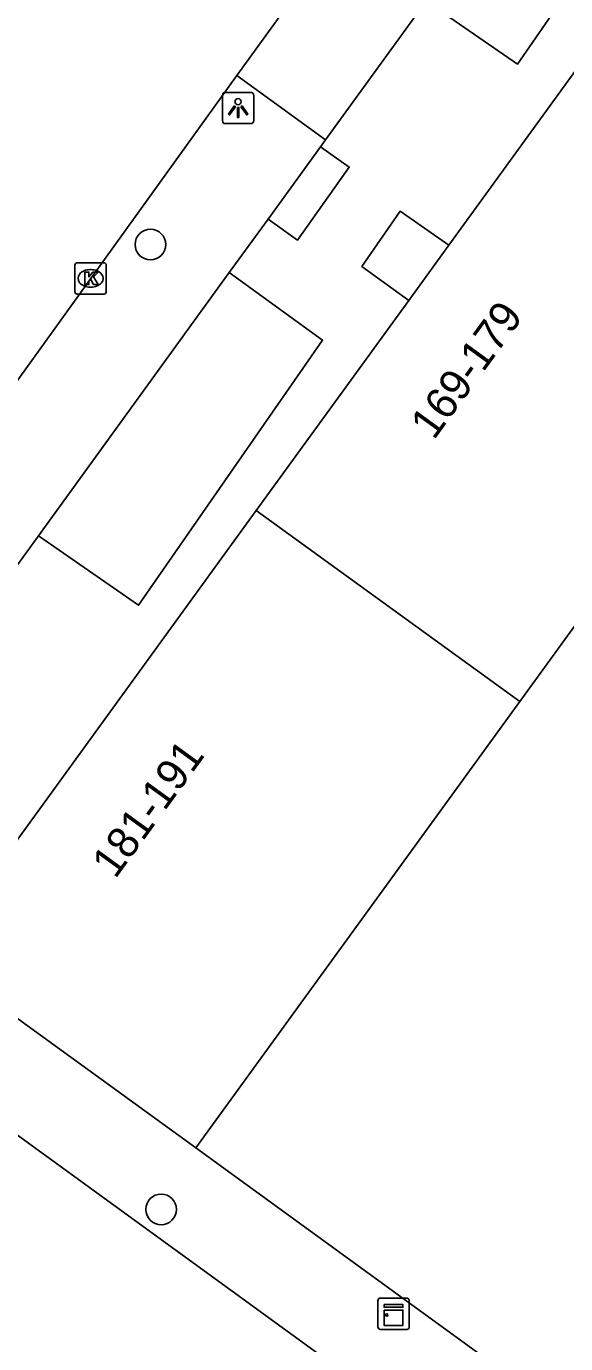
# Model space of a CAD drawing. Extents: x 159675 to 160530, y 382179 to 382901.
# Drawn here: x 160201.86 to 160219.05, y 382438.2 to 382480.25 of the extents above; entities that cross this region are included whole.
import ezdxf

# ---------------------------------------------------------------- set-up
doc = ezdxf.new("R2010")
doc.units = 0
for name, color, linetype in [('IMGEO_Boom', 7, 'Continuous'), ('IMGEO_Kast', 7, 'Continuous'), ('IMGEO_Kolk', 7, 'Continuous'), ('IMGEO_Lichtpunt', 7, 'Continuous'), ('IMGEO_Pand', 7, 'Continuous'), ('IMGEO_Pand_nummerreeks', 7, 'Continuous'), ('IMGEO_Rijbaan_lokaal_gesloten', 7, 'Continuous'), ('IMGEO_Rijbaan_lokaal_open', 7, 'Continuous'), ('IMGEO_Voetpad_open', 7, 'Continuous')]:
    doc.layers.add(name, color=color, linetype=linetype)

msp = doc.modelspace()

# ---------------------------------------------------------------- linework, layer by layer
at = {"layer": 'IMGEO_Boom'}
for centre in [(160205.813, 382473.283), (160206.154, 382442.486)]:
    msp.add_circle(centre, 0.489, dxfattribs=at)
at = {"layer": 'IMGEO_Kast'}
for p, q in [((160213.143, 382439.656), (160213.984, 382439.656)), ((160213.984, 382439.656), (160213.143, 382439.656)), ((160213.068, 382438.731), (160213.068, 382439.572)), ((160213.068, 382439.572), (160213.068, 382438.731)), ((160214.068, 382439.581), (160214.068, 382438.74)), ((160214.068, 382438.74), (160214.068, 382439.581)), ((160213.993, 382438.656), (160213.152, 382438.656)), ((160213.152, 382438.656), (160213.993, 382438.656))]:
    msp.add_line(p, q, dxfattribs=at)
for points in [[(160213.263, 382439.446), (160213.863, 382439.446), (160213.863, 382439.361), (160213.263, 382439.361), (160213.263, 382439.446)], [(160213.263, 382439.271), (160213.863, 382439.271), (160213.863, 382438.782), (160213.263, 382438.782), (160213.263, 382439.271)]]:
    msp.add_lwpolyline(points, dxfattribs=at)
msp.add_circle((160213.347, 382439.12), 0.0377, dxfattribs=at)
for centre, start, end in [((160213.146, 382439.578), 92.4484, 184.2845), ((160213.146, 382439.578), 92.4484, 184.2845), ((160213.99, 382439.578), 2.4484, 94.2845), ((160213.99, 382439.578), 2.4484, 94.2845), ((160213.146, 382438.734), 182.4484, 274.2845), ((160213.146, 382438.734), 182.4484, 274.2845), ((160213.99, 382438.734), 272.4484, 4.2845), ((160213.99, 382438.734), 272.4484, 4.2845)]:
    msp.add_arc(centre, 0.0779, start, end, dxfattribs=at)
at = {"layer": 'IMGEO_Kolk'}
for p, q in [((160203.404, 382471.776), (160203.404, 382472.628)), ((160203.479, 382472.702), (160204.331, 382472.702)), ((160203.892, 382472.482), (160203.917, 382472.482)), ((160204.405, 382472.628), (160204.405, 382471.776)), ((160204.331, 382471.702), (160203.479, 382471.702)), ((160203.915, 382471.922), (160203.89, 382471.922))]:
    msp.add_line(p, q, dxfattribs=at)
for points in [[(160203.404, 382471.776), (160203.404, 382472.628)], [(160203.479, 382472.702), (160204.331, 382472.702)], [(160204.405, 382472.628), (160204.405, 382471.776)], [(160203.725, 382472.402), (160203.848, 382472.402), (160203.848, 382472.251), (160203.978, 382472.402), (160204.142, 382472.402), (160203.996, 382472.251), (160204.149, 382472.002), (160203.997, 382472.002), (160203.912, 382472.166), (160203.848, 382472.099), (160203.848, 382472.002), (160203.725, 382472.002), (160203.725, 382472.402)], [(160204.331, 382471.702), (160203.479, 382471.702)]]:
    msp.add_lwpolyline(points, dxfattribs=at)
for centre, start, end in [((160203.481, 382472.626), 91.552, 178.448), ((160203.481, 382472.626), 91.552, 178.448), ((160204.329, 382472.626), 1.552, 88.448), ((160204.329, 382472.626), 1.552, 88.448), ((160203.481, 382471.778), 181.552, 268.448), ((160203.481, 382471.778), 181.552, 268.448), ((160204.329, 382471.778), 271.552, 358.448), ((160204.329, 382471.778), 271.552, 358.448)]:
    msp.add_arc(centre, 0.0765, start, end, dxfattribs=at)
for centre, major_axis, ratio, start_param, end_param in [((160203.891, 382472.202), (-0.387, 0.002), 0.722429, 4.712389, 7.853982), ((160203.916, 382472.202), (-0.39, 0.002), 0.717154, 1.570796, 4.712389)]:
    msp.add_ellipse(centre, major_axis=major_axis, ratio=ratio, start_param=start_param, end_param=end_param, dxfattribs=at)
at = {"layer": 'IMGEO_Lichtpunt'}
for p, q in [((160208.11, 382478.044), (160208.11, 382477.237)), ((160208.11, 382478.044), (160208.11, 382477.237)), ((160209.012, 382478.139), (160208.204, 382478.139)), ((160209.012, 382478.139), (160208.204, 382478.139)), ((160209.106, 382477.237), (160209.106, 382478.044)), ((160209.106, 382477.237), (160209.106, 382478.044)), ((160208.204, 382477.143), (160209.012, 382477.143)), ((160208.204, 382477.143), (160209.012, 382477.143))]:
    msp.add_line(p, q, dxfattribs=at)
for points in [[(160208.484, 382477.708), (160208.523, 382477.68), (160208.335, 382477.418), (160208.297, 382477.445), (160208.484, 382477.708)], [(160208.586, 382477.66), (160208.633, 382477.66), (160208.633, 382477.338), (160208.586, 382477.338), (160208.586, 382477.66)], [(160208.696, 382477.68), (160208.734, 382477.707), (160208.921, 382477.445), (160208.882, 382477.417), (160208.696, 382477.68)]]:
    msp.add_lwpolyline(points, dxfattribs=at)
msp.add_circle((160208.609, 382477.842), 0.0994, dxfattribs=at)
for centre, start, end in [((160208.204, 382478.044), 90, 180), ((160208.204, 382478.044), 90, 180), ((160209.012, 382478.044), 0, 90), ((160209.012, 382478.044), 0, 90), ((160208.204, 382477.237), 180, 270), ((160208.204, 382477.237), 180, 270), ((160209.012, 382477.237), 270, 0), ((160209.012, 382477.237), 270, 360)]:
    msp.add_arc(centre, 0.0946, start, end, dxfattribs=at)
at = {"layer": 'IMGEO_Pand'}
for points in [[(160219.517, 382479.034), (160215.333, 382473.267)], [(160214.05, 382471.498), (160215.333, 382473.267)], [(160217.589, 382458.696), (160227.923, 382472.943)], [(160214.05, 382471.498), (160209.182, 382464.788)], [(160198.847, 382450.542), (160209.182, 382464.788)], [(160209.182, 382464.788), (160217.589, 382458.696)], [(160207.256, 382444.449), (160217.589, 382458.696)], [(160207.256, 382444.449), (160198.847, 382450.542)]]:
    msp.add_lwpolyline(points, dxfattribs=at)
at = {"layer": 'IMGEO_Rijbaan_lokaal_gesloten'}
for points in [[(160208.563, 382478.674), (160211.935, 382483.338)], [(160195.88, 382461.012), (160200.33, 382467.23), (160207.829, 382477.658), (160208.563, 382478.674)]]:
    msp.add_lwpolyline(points, dxfattribs=at)
at = {"layer": 'IMGEO_Rijbaan_lokaal_open'}
msp.add_lwpolyline([(160246.396, 382412.259), (160195.141, 382449.525)], dxfattribs=at)
at = {"layer": 'IMGEO_Voetpad_open'}
for points in [[(160214.604, 382481.05), (160217.516, 382479.035), (160218.591, 382480.589), (160215.757, 382482.642)], [(160214.604, 382481.05), (160211.397, 382476.623)], [(160211.397, 382476.623), (160208.563, 382478.674)], [(160211.235, 382476.399), (160209.566, 382474.095)], [(160209.566, 382474.095), (160210.502, 382473.418), (160212.151, 382475.752), (160211.235, 382476.399)], [(160211.235, 382476.399), (160211.397, 382476.623)], [(160215.333, 382473.267), (160213.776, 382474.343), (160212.558, 382472.581), (160214.05, 382471.498)], [(160208.327, 382472.386), (160209.566, 382474.095)], [(160202.241, 382463.985), (160208.327, 382472.386)], [(160202.241, 382463.985), (160205.436, 382461.77), (160211.301, 382470.232), (160208.327, 382472.386)], [(160198.668, 382459.054), (160202.241, 382463.985)], [(160248.967, 382414.122), (160207.256, 382444.449)]]:
    msp.add_lwpolyline(points, dxfattribs=at)

# ---------------------------------------------------------------- texts
at = {"layer": 'IMGEO_Pand_nummerreeks'}
for s, rotation, p in [('169-179', 54.0414, (160214.849, 382467.014)), ('181-191', 54.0405, (160204.688, 382453.008))]:
    msp.add_text(s, height=1, rotation=rotation, dxfattribs=at).set_placement(p)

doc.saveas('drawing.dxf')
